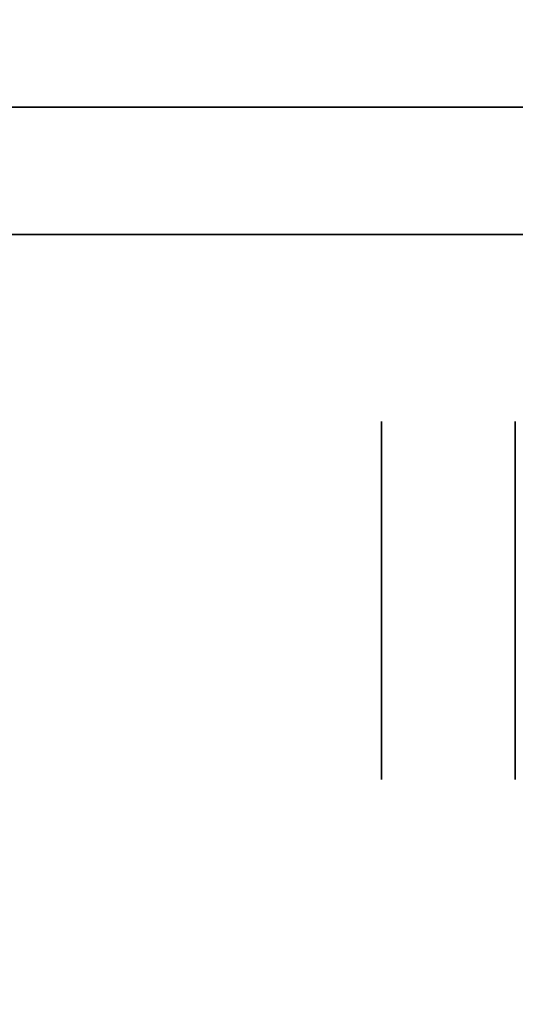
# Model space of a CAD drawing. Extents: x 413.3 to 457.5, y 5047.8 to 5050.
# Tile 578 of 656: x 447.3221 to 447.3591, y 5047.958 to 5048.0315. Entities that reach past the tile are written whole.
import ezdxf

# ---------------------------------------------------------------- set-up
doc = ezdxf.new("R2010")
doc.units = 0
doc.header["$LTSCALE"] = 150
doc.header["$MEASUREMENT"] = 0
doc.layers.add('3DFACE_BOLT', color=7, linetype='CONTINUOUS')
doc.layers.add('3DFACE_SHAPE', color=7, linetype='CONTINUOUS')

msp = doc.modelspace()

# ---------------------------------------------------------------- linework, layer by layer
at = {"layer": '3DFACE_BOLT', "color": 1}
for points, invisible_edges in [([(447.349139, 5047.994847, -0.146583), (447.349139, 5048.001534, -0.135), (447.359139, 5047.994847, -0.146583)], 14), ([(447.359139, 5047.994847, -0.146583), (447.349139, 5048.001534, -0.135), (447.359139, 5048.001534, -0.135)], 3), ([(447.349139, 5048.001534, -0.135), (447.349139, 5047.994847, -0.123417), (447.359139, 5048.001534, -0.135)], 14), ([(447.359139, 5048.001534, -0.135), (447.349139, 5047.994847, -0.123417), (447.359139, 5047.994847, -0.123417)], 3), ([(447.349139, 5047.994847, -0.123417), (447.349139, 5048.001534, -0.135), (447.349139, 5047.994847, -0.146583)], 12), ([(447.349139, 5047.994847, -0.076583), (447.349139, 5048.001534, -0.065), (447.359139, 5047.994847, -0.076583)], 14), ([(447.359139, 5047.994847, -0.076583), (447.349139, 5048.001534, -0.065), (447.359139, 5048.001534, -0.065)], 3), ([(447.349139, 5048.001534, -0.065), (447.349139, 5047.994847, -0.053417), (447.359139, 5048.001534, -0.065)], 14), ([(447.359139, 5048.001534, -0.065), (447.349139, 5047.994847, -0.053417), (447.359139, 5047.994847, -0.053417)], 3), ([(447.349139, 5047.994847, -0.053417), (447.349139, 5048.001534, -0.065), (447.349139, 5047.994847, -0.076583)], 12), ([(447.359139, 5047.994847, -0.146583), (447.359139, 5048.001534, -0.135), (447.359139, 5047.994847, -0.123417)], 12), ([(447.359139, 5047.994847, -0.076583), (447.359139, 5048.001534, -0.065), (447.359139, 5047.994847, -0.053417)], 12), ([(447.349139, 5047.981472, -0.146583), (447.349139, 5047.994847, -0.146583), (447.359139, 5047.981472, -0.146583)], 14), ([(447.359139, 5047.981472, -0.146583), (447.349139, 5047.994847, -0.146583), (447.359139, 5047.994847, -0.146583)], 3), ([(447.349139, 5047.994847, -0.123417), (447.349139, 5047.981472, -0.123417), (447.359139, 5047.994847, -0.123417)], 14), ([(447.359139, 5047.994847, -0.123417), (447.349139, 5047.981472, -0.123417), (447.359139, 5047.981472, -0.123417)], 3), ([(447.349139, 5047.981472, -0.123417), (447.349139, 5047.994847, -0.123417), (447.349139, 5047.981472, -0.146583)], 14), ([(447.349139, 5047.981472, -0.146583), (447.349139, 5047.994847, -0.123417), (447.349139, 5047.994847, -0.146583)], 3), ([(447.349139, 5047.981472, -0.076583), (447.349139, 5047.994847, -0.076583), (447.359139, 5047.981472, -0.076583)], 14), ([(447.359139, 5047.981472, -0.076583), (447.349139, 5047.994847, -0.076583), (447.359139, 5047.994847, -0.076583)], 3), ([(447.349139, 5047.994847, -0.053417), (447.349139, 5047.981472, -0.053417), (447.359139, 5047.994847, -0.053417)], 14), ([(447.359139, 5047.994847, -0.053417), (447.349139, 5047.981472, -0.053417), (447.359139, 5047.981472, -0.053417)], 3), ([(447.349139, 5047.981472, -0.053417), (447.349139, 5047.994847, -0.053417), (447.349139, 5047.981472, -0.076583)], 14), ([(447.349139, 5047.981472, -0.076583), (447.349139, 5047.994847, -0.053417), (447.349139, 5047.994847, -0.076583)], 3), ([(447.349139, 5047.974784, -0.135), (447.349139, 5047.981472, -0.146583), (447.359139, 5047.974784, -0.135)], 14), ([(447.359139, 5047.974784, -0.135), (447.349139, 5047.981472, -0.146583), (447.359139, 5047.981472, -0.146583)], 3), ([(447.349139, 5047.981472, -0.123417), (447.349139, 5047.974784, -0.135), (447.359139, 5047.981472, -0.123417)], 14), ([(447.359139, 5047.981472, -0.123417), (447.349139, 5047.974784, -0.135), (447.359139, 5047.974784, -0.135)], 3), ([(447.349139, 5047.974784, -0.135), (447.349139, 5047.981472, -0.123417), (447.349139, 5047.981472, -0.146583)], 2), ([(447.349139, 5047.974784, -0.065), (447.349139, 5047.981472, -0.076583), (447.359139, 5047.974784, -0.065)], 14), ([(447.359139, 5047.974784, -0.065), (447.349139, 5047.981472, -0.076583), (447.359139, 5047.981472, -0.076583)], 3), ([(447.349139, 5047.981472, -0.053417), (447.349139, 5047.974784, -0.065), (447.359139, 5047.981472, -0.053417)], 14), ([(447.359139, 5047.981472, -0.053417), (447.349139, 5047.974784, -0.065), (447.359139, 5047.974784, -0.065)], 3), ([(447.349139, 5047.974784, -0.065), (447.349139, 5047.981472, -0.053417), (447.349139, 5047.981472, -0.076583)], 2)]:
    msp.add_3dface(points, dxfattribs=dict(at, invisible_edges=invisible_edges))
at = {"layer": '3DFACE_SHAPE', "color": 13}
for points, invisible_edges in [([(447.365539, 5050.025014, -0.1905), (447.26869, 5050.025153, -0.1905), (447.26554, 5047.825153, -0.1905)], 12), ([(447.26869, 5050.025153, -0.0095), (447.362442, 5047.861866, -0.0095), (447.26554, 5047.825153, -0.0095)], 3), ([(447.468689, 5050.024866), (447.26869, 5050.025153), (447.26554, 5047.825153)], 12), ([(447.26554, 5047.825153, -0.2), (447.26869, 5050.025153, -0.2), (447.465539, 5047.824866, -0.2)], 2), ([(447.362389, 5047.825014, -0.1905), (447.365539, 5050.025014, -0.1905), (447.26554, 5047.825153, -0.1905)], 2), ([(447.26869, 5050.025153, -0.0095), (447.365306, 5049.861864, -0.0095), (447.362623, 5047.988166, -0.0095)], 13), ([(447.362623, 5047.988166, -0.0095), (447.362442, 5047.861866, -0.0095), (447.26869, 5050.025153, -0.0095)], 14), ([(447.26869, 5050.025153, -0.2), (447.468689, 5050.024866, -0.2), (447.465539, 5047.824866, -0.2)], 12), ([(447.465539, 5047.824866), (447.468689, 5050.024866), (447.26554, 5047.825153)], 2), ([(447.268689, 5048.015509, -1), (447.268689, 5048.025009, -1), (447.365539, 5048.015509, -1)], 2), ([(447.268689, 5048.025009, -1), (447.468689, 5048.025009, -1), (447.365539, 5048.015509, -1)], 14), ([(447.268689, 5048.015509, -0.2), (447.365539, 5048.015509, -0.2), (447.268689, 5048.025009, -0.2)], 2), ([(447.365539, 5048.015509, -0.2), (447.371839, 5048.015509, -0.2), (447.268689, 5048.025009, -0.2)], 15), ([(447.268689, 5048.025009, -0.2), (447.371839, 5048.015509, -0.2), (447.468689, 5048.025009, -0.2)], 3), ([(447.268689, 5048.025009, -1), (447.268689, 5048.025009, -0.2), (447.468689, 5048.025009, -1)], 2), ([(447.268689, 5048.025009, -0.2), (447.468689, 5048.025009, -0.2), (447.468689, 5048.025009, -1)], 12), ([(447.365539, 5048.015509, -1), (447.365539, 5048.015509, -0.2), (447.268689, 5048.015509, -1)], 2), ([(447.365539, 5048.015509, -0.2), (447.268689, 5048.015509, -0.2), (447.268689, 5048.015509, -1)], 12)]:
    msp.add_3dface(points, dxfattribs=dict(at, invisible_edges=invisible_edges))

doc.saveas('drawing.dxf')
